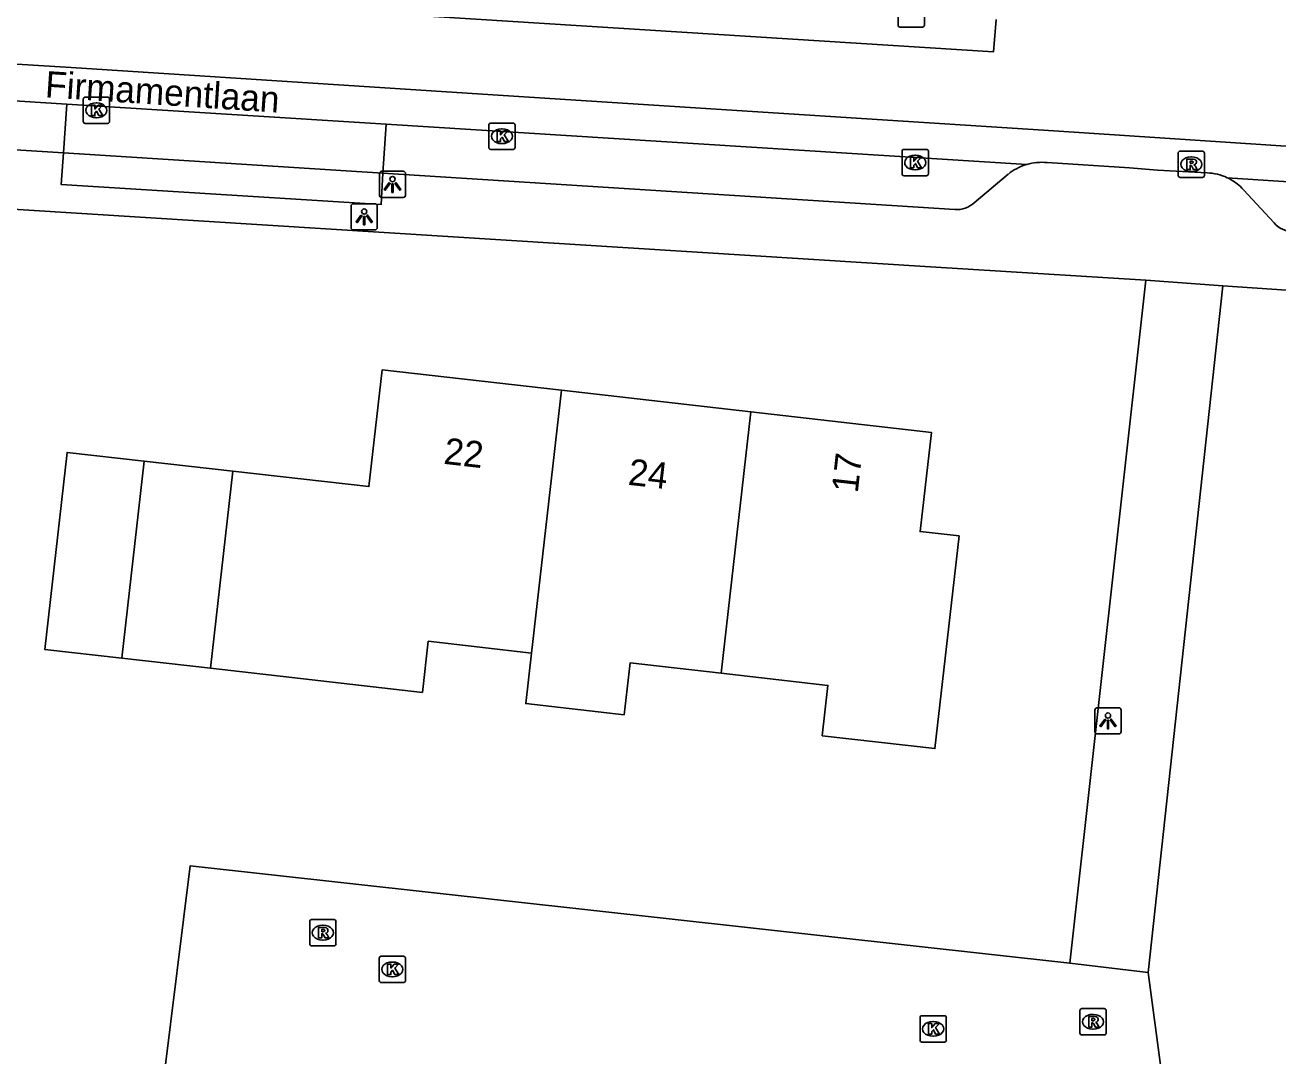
# Model space of a CAD drawing. Extents: x 162398 to 163643, y 386453 to 387397.
# Drawn here: x 162740.29 to 162787.92, y 386558.02 to 386597.2 of the extents above; entities that cross this region are included whole.
import ezdxf

# ---------------------------------------------------------------- set-up
doc = ezdxf.new("R2010")
doc.units = 0
for name, color, linetype in [('IMGEO_Kolk', 7, 'Continuous'), ('IMGEO_Lichtpunt', 7, 'Continuous'), ('IMGEO_Openbare_ruimte_label', 7, 'Continuous'), ('IMGEO_Pand', 7, 'Continuous'), ('IMGEO_Pand_nummerreeks', 7, 'Continuous'), ('IMGEO_Rijbaan_lokaal_gesloten', 7, 'Continuous'), ('IMGEO_Rijbaan_lokaal_open', 7, 'Continuous'), ('IMGEO_Rioolput', 7, 'Continuous'), ('IMGEO_Voetpad_open', 7, 'Continuous')]:
    doc.layers.add(name, color=color, linetype=linetype)

msp = doc.modelspace()

# ---------------------------------------------------------------- linework, layer by layer
at = {"layer": 'IMGEO_Kolk'}
for p, q in [((162773.479, 386597.202), (162773.479, 386598.054)), ((162774.48, 386598.054), (162774.48, 386597.202)), ((162774.406, 386597.128), (162773.554, 386597.128)), ((162742.498, 386593.536), (162742.498, 386594.388)), ((162742.573, 386594.462), (162743.425, 386594.462)), ((162743.499, 386594.388), (162743.499, 386593.536)), ((162742.986, 386594.242), (162743.011, 386594.242)), ((162743.425, 386593.462), (162742.573, 386593.462)), ((162743.009, 386593.682), (162742.984, 386593.682)), ((162757.917, 386592.55), (162757.917, 386593.402)), ((162757.992, 386593.476), (162758.844, 386593.476)), ((162758.918, 386593.402), (162758.918, 386592.55)), ((162758.405, 386593.256), (162758.43, 386593.256)), ((162758.844, 386592.476), (162757.992, 386592.476)), ((162758.428, 386592.696), (162758.403, 386592.696)), ((162773.631, 386591.551), (162773.631, 386592.403)), ((162773.706, 386592.477), (162774.558, 386592.477)), ((162774.632, 386592.403), (162774.632, 386591.551)), ((162774.119, 386592.257), (162774.144, 386592.257)), ((162774.558, 386591.477), (162773.706, 386591.477)), ((162774.142, 386591.697), (162774.117, 386591.697)), ((162753.751, 386560.884), (162753.751, 386561.736)), ((162753.826, 386561.81), (162754.678, 386561.81)), ((162754.239, 386561.59), (162754.264, 386561.59)), ((162754.752, 386561.736), (162754.752, 386560.884)), ((162754.262, 386561.03), (162754.237, 386561.03)), ((162754.678, 386560.81), (162753.826, 386560.81)), ((162774.389, 386559.549), (162775.241, 386559.549)), ((162774.314, 386558.623), (162774.314, 386559.475)), ((162774.802, 386559.329), (162774.827, 386559.329)), ((162775.315, 386559.475), (162775.315, 386558.623)), ((162774.825, 386558.769), (162774.8, 386558.769)), ((162775.241, 386558.549), (162774.389, 386558.549))]:
    msp.add_line(p, q, dxfattribs=at)
for points in [[(162773.479, 386597.202), (162773.479, 386598.054)], [(162774.48, 386598.054), (162774.48, 386597.202)], [(162774.406, 386597.128), (162773.554, 386597.128)], [(162742.498, 386593.536), (162742.498, 386594.388)], [(162742.573, 386594.462), (162743.425, 386594.462)], [(162743.499, 386594.388), (162743.499, 386593.536)], [(162742.819, 386594.162), (162742.942, 386594.162), (162742.942, 386594.011), (162743.072, 386594.162), (162743.236, 386594.162), (162743.09, 386594.011), (162743.243, 386593.762), (162743.091, 386593.762), (162743.006, 386593.926), (162742.942, 386593.859), (162742.942, 386593.762), (162742.819, 386593.762), (162742.819, 386594.162)], [(162743.425, 386593.462), (162742.573, 386593.462)], [(162757.917, 386592.55), (162757.917, 386593.402)], [(162757.992, 386593.476), (162758.844, 386593.476)], [(162758.918, 386593.402), (162758.918, 386592.55)], [(162758.238, 386593.176), (162758.361, 386593.176), (162758.361, 386593.025), (162758.491, 386593.176), (162758.655, 386593.176), (162758.509, 386593.025), (162758.662, 386592.776), (162758.51, 386592.776), (162758.425, 386592.94), (162758.361, 386592.873), (162758.361, 386592.776), (162758.238, 386592.776), (162758.238, 386593.176)], [(162758.844, 386592.476), (162757.992, 386592.476)], [(162773.631, 386591.551), (162773.631, 386592.403)], [(162773.706, 386592.477), (162774.558, 386592.477)], [(162774.632, 386592.403), (162774.632, 386591.551)], [(162773.952, 386592.177), (162774.075, 386592.177), (162774.075, 386592.026), (162774.205, 386592.177), (162774.369, 386592.177), (162774.223, 386592.026), (162774.376, 386591.777), (162774.224, 386591.777), (162774.139, 386591.941), (162774.075, 386591.874), (162774.075, 386591.777), (162773.952, 386591.777), (162773.952, 386592.177)], [(162774.558, 386591.477), (162773.706, 386591.477)], [(162753.751, 386560.884), (162753.751, 386561.736)], [(162753.826, 386561.81), (162754.678, 386561.81)], [(162754.072, 386561.51), (162754.195, 386561.51), (162754.195, 386561.359), (162754.325, 386561.51), (162754.489, 386561.51), (162754.343, 386561.359), (162754.496, 386561.11), (162754.344, 386561.11), (162754.259, 386561.274), (162754.195, 386561.207), (162754.195, 386561.11), (162754.072, 386561.11), (162754.072, 386561.51)], [(162754.752, 386561.736), (162754.752, 386560.884)], [(162754.678, 386560.81), (162753.826, 386560.81)], [(162774.389, 386559.549), (162775.241, 386559.549)], [(162774.314, 386558.623), (162774.314, 386559.475)], [(162774.635, 386559.249), (162774.758, 386559.249), (162774.758, 386559.098), (162774.888, 386559.249), (162775.052, 386559.249), (162774.906, 386559.098), (162775.059, 386558.849), (162774.907, 386558.849), (162774.822, 386559.013), (162774.758, 386558.946), (162774.758, 386558.849), (162774.635, 386558.849), (162774.635, 386559.249)], [(162775.315, 386559.475), (162775.315, 386558.623)], [(162775.241, 386558.549), (162774.389, 386558.549)]]:
    msp.add_lwpolyline(points, dxfattribs=at)
for centre, start, end in [((162773.556, 386597.204), 181.552, 268.448), ((162773.556, 386597.204), 181.552, 268.448), ((162774.404, 386597.204), 271.552, 358.448), ((162774.404, 386597.204), 271.552, 358.448), ((162742.575, 386594.386), 91.552, 178.448), ((162742.575, 386594.386), 91.552, 178.448), ((162743.423, 386594.386), 1.552, 88.448), ((162743.423, 386594.386), 1.552, 88.448), ((162742.575, 386593.538), 181.552, 268.448), ((162742.575, 386593.538), 181.552, 268.448), ((162743.423, 386593.538), 271.552, 358.448), ((162743.423, 386593.538), 271.552, 358.448), ((162757.994, 386593.4), 91.552, 178.448), ((162757.994, 386593.4), 91.552, 178.448), ((162758.842, 386593.4), 1.552, 88.448), ((162758.842, 386593.4), 1.552, 88.448), ((162757.994, 386592.552), 181.552, 268.448), ((162757.994, 386592.552), 181.552, 268.448), ((162758.842, 386592.552), 271.552, 358.448), ((162758.842, 386592.552), 271.552, 358.448), ((162773.708, 386592.401), 91.552, 178.448), ((162773.708, 386592.401), 91.552, 178.448), ((162774.556, 386592.401), 1.552, 88.448), ((162774.556, 386592.401), 1.552, 88.448), ((162773.708, 386591.553), 181.552, 268.448), ((162773.708, 386591.553), 181.552, 268.448), ((162774.556, 386591.553), 271.552, 358.448), ((162774.556, 386591.553), 271.552, 358.448), ((162753.828, 386561.734), 91.552, 178.448), ((162753.828, 386561.734), 91.552, 178.448), ((162754.676, 386561.734), 1.552, 88.448), ((162754.676, 386561.734), 1.552, 88.448), ((162753.828, 386560.886), 181.552, 268.448), ((162753.828, 386560.886), 181.552, 268.448), ((162754.676, 386560.886), 271.552, 358.448), ((162754.676, 386560.886), 271.552, 358.448), ((162774.391, 386559.473), 91.552, 178.448), ((162774.391, 386559.473), 91.552, 178.448), ((162775.239, 386559.473), 1.552, 88.448), ((162775.239, 386559.473), 1.552, 88.448), ((162774.391, 386558.625), 181.552, 268.448), ((162774.391, 386558.625), 181.552, 268.448), ((162775.239, 386558.625), 271.552, 358.448), ((162775.239, 386558.625), 271.552, 358.448)]:
    msp.add_arc(centre, 0.0765, start, end, dxfattribs=at)
for centre, major_axis, ratio, start_param, end_param in [((162742.985, 386593.962), (-0.387, 0.002), 0.722429, 4.712389, 7.853982), ((162743.01, 386593.962), (-0.39, 0.002), 0.717154, 1.570796, 4.712389), ((162758.404, 386592.976), (-0.387, 0.002), 0.722429, 4.712389, 7.853982), ((162758.429, 386592.976), (-0.39, 0.002), 0.717154, 1.570796, 4.712389), ((162774.118, 386591.977), (-0.387, 0.002), 0.722429, 4.712389, 7.853982), ((162774.143, 386591.977), (-0.39, 0.002), 0.717154, 1.570796, 4.712389), ((162754.238, 386561.31), (-0.387, 0.002), 0.722429, 4.712389, 7.853982), ((162754.263, 386561.31), (-0.39, 0.002), 0.717154, 1.570796, 4.712389), ((162774.801, 386559.049), (-0.387, 0.002), 0.722429, 4.712389, 7.853982), ((162774.826, 386559.049), (-0.39, 0.002), 0.717154, 1.570796, 4.712389)]:
    msp.add_ellipse(centre, major_axis=major_axis, ratio=ratio, start_param=start_param, end_param=end_param, dxfattribs=at)
at = {"layer": 'IMGEO_Lichtpunt'}
for p, q in [((162753.759, 386591.549), (162753.759, 386590.742)), ((162753.759, 386591.549), (162753.759, 386590.742)), ((162754.661, 386591.644), (162753.853, 386591.644)), ((162754.661, 386591.644), (162753.853, 386591.644)), ((162754.755, 386590.742), (162754.755, 386591.549)), ((162754.755, 386590.742), (162754.755, 386591.549)), ((162753.853, 386590.648), (162754.661, 386590.648)), ((162753.853, 386590.648), (162754.661, 386590.648)), ((162752.683, 386590.316), (162752.683, 386589.509)), ((162752.683, 386590.316), (162752.683, 386589.509)), ((162753.585, 386590.411), (162752.777, 386590.411)), ((162753.585, 386590.411), (162752.777, 386590.411)), ((162753.679, 386589.509), (162753.679, 386590.316)), ((162753.679, 386589.509), (162753.679, 386590.316)), ((162752.777, 386589.415), (162753.585, 386589.415)), ((162752.777, 386589.415), (162753.585, 386589.415)), ((162780.963, 386571.161), (162780.963, 386570.354)), ((162780.963, 386571.161), (162780.963, 386570.354)), ((162781.865, 386571.256), (162781.057, 386571.256)), ((162781.865, 386571.256), (162781.057, 386571.256)), ((162781.959, 386570.354), (162781.959, 386571.161)), ((162781.959, 386570.354), (162781.959, 386571.161)), ((162781.057, 386570.26), (162781.865, 386570.26)), ((162781.057, 386570.26), (162781.865, 386570.26))]:
    msp.add_line(p, q, dxfattribs=at)
for points in [[(162754.133, 386591.213), (162754.172, 386591.185), (162753.984, 386590.923), (162753.946, 386590.95), (162754.133, 386591.213)], [(162754.235, 386591.165), (162754.282, 386591.165), (162754.282, 386590.843), (162754.235, 386590.843), (162754.235, 386591.165)], [(162754.345, 386591.185), (162754.383, 386591.212), (162754.57, 386590.95), (162754.531, 386590.922), (162754.345, 386591.185)], [(162753.057, 386589.98), (162753.096, 386589.952), (162752.908, 386589.69), (162752.87, 386589.717), (162753.057, 386589.98)], [(162753.159, 386589.932), (162753.206, 386589.932), (162753.206, 386589.61), (162753.159, 386589.61), (162753.159, 386589.932)], [(162753.269, 386589.952), (162753.307, 386589.979), (162753.494, 386589.717), (162753.455, 386589.689), (162753.269, 386589.952)], [(162781.337, 386570.825), (162781.376, 386570.797), (162781.188, 386570.535), (162781.15, 386570.562), (162781.337, 386570.825)], [(162781.439, 386570.777), (162781.486, 386570.777), (162781.486, 386570.455), (162781.439, 386570.455), (162781.439, 386570.777)], [(162781.549, 386570.797), (162781.587, 386570.824), (162781.774, 386570.562), (162781.735, 386570.534), (162781.549, 386570.797)]]:
    msp.add_lwpolyline(points, dxfattribs=at)
for centre in [(162754.258, 386591.347), (162753.182, 386590.114), (162781.462, 386570.959)]:
    msp.add_circle(centre, 0.0994, dxfattribs=at)
for centre, start, end in [((162753.853, 386591.549), 90, 180), ((162753.853, 386591.549), 90, 180), ((162754.661, 386591.549), 0, 90), ((162754.661, 386591.549), 0, 90), ((162753.853, 386590.742), 180, 270), ((162753.853, 386590.742), 180, 270), ((162754.661, 386590.742), 270, 0), ((162754.661, 386590.742), 270, 360), ((162752.777, 386590.316), 90, 180), ((162752.777, 386590.316), 90, 180), ((162753.585, 386590.316), 0, 90), ((162753.585, 386590.316), 0, 90), ((162752.777, 386589.509), 180, 270), ((162752.777, 386589.509), 180, 270), ((162753.585, 386589.509), 270, 0), ((162753.585, 386589.509), 270, 360), ((162781.057, 386571.161), 90, 180), ((162781.057, 386571.161), 90, 180), ((162781.865, 386571.161), 0, 90), ((162781.865, 386571.161), 0, 90), ((162781.057, 386570.354), 180, 270), ((162781.057, 386570.354), 180, 270), ((162781.865, 386570.354), 270, 0), ((162781.865, 386570.354), 270, 360)]:
    msp.add_arc(centre, 0.0946, start, end, dxfattribs=at)
at = {"layer": 'IMGEO_Pand'}
for points in [[(162748.181, 386580.247), (162753.361, 386579.658), (162753.865, 386584.093), (162760.679, 386583.319)], [(162759.545, 386573.334), (162760.679, 386583.319)], [(162760.679, 386583.319), (162767.883, 386582.5)], [(162767.883, 386582.5), (162774.745, 386581.72), (162774.317, 386577.953), (162775.8, 386577.784), (162774.881, 386569.701), (162770.596, 386570.189), (162770.814, 386572.106), (162766.755, 386572.567)], [(162767.883, 386582.5), (162766.755, 386572.567)], [(162743.965, 386573.138), (162741.035, 386573.471), (162741.887, 386580.962), (162744.815, 386580.629)], [(162744.815, 386580.629), (162743.965, 386573.138)], [(162744.815, 386580.629), (162748.181, 386580.247)], [(162748.181, 386580.247), (162747.333, 386572.755)], [(162759.545, 386573.334), (162755.618, 386573.78), (162755.397, 386571.839), (162747.333, 386572.755)], [(162747.333, 386572.755), (162743.965, 386573.138)], [(162766.755, 386572.567), (162763.289, 386572.961), (162763.065, 386570.99), (162759.327, 386571.415), (162759.545, 386573.334)]]:
    msp.add_lwpolyline(points, dxfattribs=at)
at = {"layer": 'IMGEO_Rijbaan_lokaal_gesloten'}
for points in [[(162777.205, 386597.414), (162777.106, 386596.182), (162742.964, 386598.357), (162729.614, 386599.202)], [(162729.422, 386596.356), (162742.035, 386595.583), (162758.459, 386594.528), (162779.404, 386593.181), (162792.843, 386592.298), (162810.392, 386591.122), (162821.296, 386590.405), (162827.674, 386589.983), (162847.539, 386588.706), (162847.418, 386587.095)], [(162741.878, 386594.196), (162730.068, 386594.938)], [(162754.021, 386593.433), (162741.878, 386594.196)], [(162778.372, 386591.903), (162754.021, 386593.433)], [(162785.232, 386591.585), (162783.343, 386591.687), (162782.281, 386591.774), (162779.147, 386591.976)], [(162810.36, 386589.818), (162785.991, 386591.401)]]:
    msp.add_lwpolyline(points, dxfattribs=at)
for centre, radius, start, end in [((162778.946, 386589.956), 2.03, 84.3268, 106.4352), ((162785.158, 386589.62), 1.966, 64.9172, 87.8289)]:
    msp.add_arc(centre, radius, start, end, dxfattribs=at)
at = {"layer": 'IMGEO_Rijbaan_lokaal_open'}
for points in [[(162741.878, 386594.196), (162741.744, 386592.35)], [(162753.891, 386591.572), (162754.021, 386593.433)], [(162741.744, 386592.35), (162753.891, 386591.572)], [(162745.564, 386557.183), (162746.564, 386565.243), (162780.009, 386561.545)], [(162780.009, 386561.545), (162782.993, 386561.193)], [(162782.993, 386561.193), (162787.136, 386530.123)]]:
    msp.add_lwpolyline(points, dxfattribs=at)
at = {"layer": 'IMGEO_Rioolput'}
for p, q in [((162784.203, 386592.41), (162785.055, 386592.41)), ((162784.128, 386591.484), (162784.128, 386592.336)), ((162784.616, 386592.19), (162784.641, 386592.19)), ((162785.129, 386592.336), (162785.129, 386591.484)), ((162784.639, 386591.63), (162784.614, 386591.63)), ((162785.055, 386591.41), (162784.203, 386591.41)), ((162751.108, 386562.279), (162751.108, 386563.131)), ((162751.183, 386563.205), (162752.035, 386563.205)), ((162751.596, 386562.985), (162751.621, 386562.985)), ((162752.109, 386563.131), (162752.109, 386562.279)), ((162751.619, 386562.425), (162751.594, 386562.425)), ((162752.035, 386562.205), (162751.183, 386562.205)), ((162780.391, 386558.893), (162780.391, 386559.745)), ((162780.466, 386559.819), (162781.318, 386559.819)), ((162780.879, 386559.599), (162780.904, 386559.599)), ((162781.392, 386559.745), (162781.392, 386558.893)), ((162781.318, 386558.819), (162780.466, 386558.819)), ((162780.902, 386559.039), (162780.877, 386559.039))]:
    msp.add_line(p, q, dxfattribs=at)
for points in [[(162784.203, 386592.41), (162785.055, 386592.41)], [(162784.128, 386591.484), (162784.128, 386592.336)], [(162784.717, 386592.108), (162784.465, 386592.11), (162784.465, 386591.71)], [(162784.643, 386592.029), (162784.589, 386592.029), (162784.589, 386591.948)], [(162784.589, 386591.948), (162784.641, 386591.948)], [(162785.129, 386592.336), (162785.129, 386591.484)], [(162784.465, 386591.71), (162784.589, 386591.71), (162784.589, 386591.872), (162784.6, 386591.872)], [(162784.647, 386591.843), (162784.718, 386591.71), (162784.858, 386591.71), (162784.793, 386591.836)], [(162785.055, 386591.41), (162784.203, 386591.41)], [(162751.108, 386562.279), (162751.108, 386563.131)], [(162751.183, 386563.205), (162752.035, 386563.205)], [(162751.697, 386562.903), (162751.445, 386562.905), (162751.445, 386562.505)], [(162752.109, 386563.131), (162752.109, 386562.279)], [(162751.445, 386562.505), (162751.569, 386562.505), (162751.569, 386562.667), (162751.58, 386562.667)], [(162751.623, 386562.824), (162751.569, 386562.824), (162751.569, 386562.743)], [(162751.569, 386562.743), (162751.621, 386562.743)], [(162751.627, 386562.638), (162751.698, 386562.505), (162751.838, 386562.505), (162751.773, 386562.631)], [(162752.035, 386562.205), (162751.183, 386562.205)], [(162780.391, 386558.893), (162780.391, 386559.745)], [(162780.466, 386559.819), (162781.318, 386559.819)], [(162781.392, 386559.745), (162781.392, 386558.893)], [(162780.98, 386559.517), (162780.728, 386559.519), (162780.728, 386559.119)], [(162780.728, 386559.119), (162780.852, 386559.119), (162780.852, 386559.281), (162780.863, 386559.281)], [(162780.906, 386559.438), (162780.852, 386559.438), (162780.852, 386559.357)], [(162780.852, 386559.357), (162780.904, 386559.357)], [(162780.91, 386559.252), (162780.981, 386559.119), (162781.121, 386559.119), (162781.056, 386559.245)], [(162781.318, 386558.819), (162780.466, 386558.819)]]:
    msp.add_lwpolyline(points, dxfattribs=at)
for centre, radius, start, end in [((162784.205, 386592.334), 0.0765, 91.552, 178.448), ((162784.205, 386592.334), 0.0765, 91.552, 178.448), ((162785.053, 386592.334), 0.0765, 1.552, 88.448), ((162785.053, 386592.334), 0.0765, 1.552, 88.448), ((162784.625, 386592.137), 0.19, 274.7715, 282.9687), ((162784.649, 386591.933), 0.0964, 77.0061, 93.1865), ((162784.663, 386591.99), 0.0378, 276.6634, 79.6772), ((162784.716, 386591.998), 0.109, 350.3612, 89.416), ((162784.714, 386591.998), 0.112, 277.5842, 350.9817), ((162784.205, 386591.486), 0.0765, 181.552, 268.448), ((162784.205, 386591.486), 0.0765, 181.552, 268.448), ((162784.599, 386591.819), 0.0533, 26.0293, 88.6989), ((162784.698, 386591.783), 0.108, 29.5134, 73.7905), ((162785.053, 386591.486), 0.0765, 271.552, 358.448), ((162785.053, 386591.486), 0.0765, 271.552, 358.448), ((162751.185, 386563.129), 0.0765, 91.552, 178.448), ((162751.185, 386563.129), 0.0765, 91.552, 178.448), ((162751.696, 386562.793), 0.109, 350.3612, 89.416), ((162752.033, 386563.129), 0.0765, 1.552, 88.448), ((162752.033, 386563.129), 0.0765, 1.552, 88.448), ((162751.579, 386562.614), 0.0533, 26.0293, 88.6989), ((162751.605, 386562.932), 0.19, 274.7715, 282.9687), ((162751.629, 386562.728), 0.0964, 77.0061, 93.1865), ((162751.643, 386562.785), 0.0378, 276.6634, 79.6772), ((162751.694, 386562.793), 0.112, 277.5842, 350.9817), ((162751.678, 386562.578), 0.108, 29.5134, 73.7905), ((162751.185, 386562.281), 0.0765, 181.552, 268.448), ((162751.185, 386562.281), 0.0765, 181.552, 268.448), ((162752.033, 386562.281), 0.0765, 271.552, 358.448), ((162752.033, 386562.281), 0.0765, 271.552, 358.448), ((162780.468, 386559.743), 0.0765, 91.552, 178.448), ((162780.468, 386559.743), 0.0765, 91.552, 178.448), ((162781.316, 386559.743), 0.0765, 1.552, 88.448), ((162781.316, 386559.743), 0.0765, 1.552, 88.448), ((162780.862, 386559.228), 0.0533, 26.0293, 88.6989), ((162780.888, 386559.546), 0.19, 274.7715, 282.9687), ((162780.912, 386559.342), 0.0964, 77.0061, 93.1865), ((162780.926, 386559.399), 0.0378, 276.6634, 79.6772), ((162780.979, 386559.407), 0.109, 350.3612, 89.416), ((162780.977, 386559.407), 0.112, 277.5842, 350.9817), ((162780.961, 386559.192), 0.108, 29.5134, 73.7905), ((162780.468, 386558.895), 0.0765, 181.552, 268.448), ((162780.468, 386558.895), 0.0765, 181.552, 268.448), ((162781.316, 386558.895), 0.0765, 271.552, 358.448), ((162781.316, 386558.895), 0.0765, 271.552, 358.448)]:
    msp.add_arc(centre, radius, start, end, dxfattribs=at)
for centre, major_axis, ratio, start_param, end_param in [((162784.615, 386591.91), (-0.387, 0.002), 0.722429, 4.712389, 7.853982), ((162784.64, 386591.91), (-0.39, 0.002), 0.717154, 1.570796, 4.712389), ((162751.595, 386562.705), (-0.387, 0.002), 0.722429, 4.712389, 7.853982), ((162751.62, 386562.705), (-0.39, 0.002), 0.717154, 1.570796, 4.712389), ((162780.878, 386559.319), (-0.387, 0.002), 0.722429, 4.712389, 7.853982), ((162780.903, 386559.319), (-0.39, 0.002), 0.717154, 1.570796, 4.712389)]:
    msp.add_ellipse(centre, major_axis=major_axis, ratio=ratio, start_param=start_param, end_param=end_param, dxfattribs=at)
at = {"layer": 'IMGEO_Voetpad_open'}
for points in [[(162732.423, 386592.928), (162741.744, 386592.35)], [(162753.891, 386591.572), (162753.821, 386590.376), (162741.657, 386591.143), (162741.744, 386592.35)], [(162717.227, 386591.629), (162774.713, 386588.018), (162782.906, 386587.503)], [(162753.891, 386591.572), (162775.64, 386590.191)], [(162776.376, 386590.445), (162777.672, 386591.541)], [(162786.609, 386590.943), (162787.777, 386589.681)], [(162782.906, 386587.503), (162780.009, 386561.545)], [(162782.906, 386587.503), (162785.824, 386587.292)], [(162785.824, 386587.292), (162782.993, 386561.193)], [(162785.824, 386587.292), (162843.932, 386583.335), (162845.859, 386583.167)]]:
    msp.add_lwpolyline(points, dxfattribs=at)
for centre, radius, start, end in [((162778.98, 386589.883), 2.111, 118.2547, 128.2626), ((162778.96, 386589.902), 2.086, 106.3787, 118.0283), ((162785.164, 386589.638), 1.948, 51.7425, 64.874), ((162785.128, 386589.602), 1.998, 42.1527, 51.5585), ((162775.715, 386591.167), 0.979, 265.6053, 312.4747), ((162788.492, 386590.284), 0.935, 220.1594, 269.2184)]:
    msp.add_arc(centre, radius, start, end, dxfattribs=at)

# ---------------------------------------------------------------- texts
at = {"layer": 'IMGEO_Openbare_ruimte_label'}
msp.add_text('Firmamentlaan', height=1, rotation=356.2164, dxfattribs=at).set_placement((162741.028, 386594.459))
at = {"layer": 'IMGEO_Pand_nummerreeks'}
for s, rotation, p in [('22', 353.5162, (162756.175, 386580.529)), ('24', 353.5162, (162763.187, 386579.732)), ('17', 83.518, (162771.945, 386579.391))]:
    msp.add_text(s, height=1, rotation=rotation, dxfattribs=at).set_placement(p)

doc.saveas('drawing.dxf')
